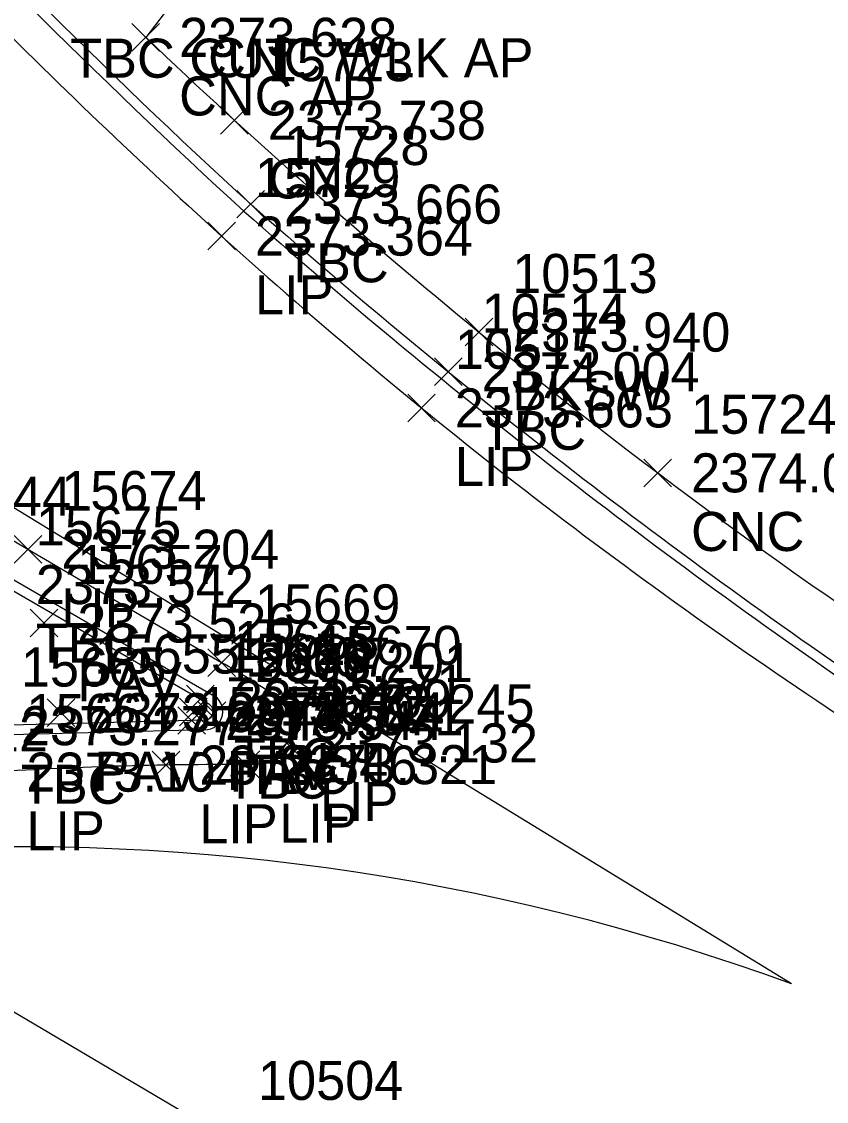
# Model space of a CAD drawing. Extents: x 2377639 to 2379738, y 729875 to 732734.
# Drawn here: x 2379345 to 2379386.2, y 731481.1 to 731536.3 of the extents above; entities that cross this region are included whole.
import ezdxf

# ---------------------------------------------------------------- set-up
doc = ezdxf.new("R2010")
doc.units = 0
for name, color, linetype in [('TOPO_CURBGTR_Back-of-Curb', 7, 'Continuous'), ('TOPO_CURBGTR_Face-of-Curb', 7, 'Continuous'), ('TOPO_CURBGTR_Lip-of-Gutter', 7, 'Continuous'), ('TOPO_DATA_Elevations', 7, 'Continuous'), ('TOPO_STORM_Rigid-Plastic-Pipe', 7, 'Continuous'), ('TOPO_SW_Back', 7, 'Continuous'), ('TRAF_PAVEMARK_White_8-IN', 7, 'Continuous')]:
    doc.layers.add(name, color=color, linetype=linetype)

msp = doc.modelspace()

# ---------------------------------------------------------------- linework, layer by layer
at = {"layer": 'TOPO_CURBGTR_Back-of-Curb'}
msp.add_line((2379354.36, 731500.57), (2379343.257, 731500.291), dxfattribs=at)
msp.add_lwpolyline([(2379314.159, 731525.376), (2379317.683, 731523.176), (2379331.591, 731514.881), (2379344.021, 731507.51), (2379354.523, 731501.43)], dxfattribs=at)
for centre, radius, start, end in [((2379589.122, 731780.811), 344.155, 222.43667, 227.52354), ((2379573.49, 731772.16), 327.267, 228.51947, 235.57637), ((2379354.345, 731501.018), 0.448, 271.8615, 66.7198)]:
    msp.add_arc(centre, radius, start, end, dxfattribs=at)
at = {"layer": 'TOPO_CURBGTR_Face-of-Curb'}
msp.add_line((2379354.374, 731500.07), (2379343.276, 731499.791), dxfattribs=at)
msp.add_lwpolyline([(2379314.427, 731525.798), (2379317.943, 731523.603), (2379331.847, 731515.311), (2379344.274, 731507.941), (2379354.752, 731501.875)], dxfattribs=at)
for centre, radius, start, end in [((2379589.122, 731780.811), 344.655, 222.43667, 227.52426), ((2379573.49, 731772.16), 327.767, 228.51871, 235.57815), ((2379354.345, 731501.018), 0.948, 271.729, 64.5972)]:
    msp.add_arc(centre, radius, start, end, dxfattribs=at)
at = {"layer": 'TOPO_CURBGTR_Lip-of-Gutter'}
msp.add_lwpolyline([(2379315.133, 731527.463), (2379326.809, 731520.35), (2379345.32, 731509.319), (2379355.228, 731503.519)], dxfattribs=at)
for centre, radius, start, end in [((2379567.223, 731759.579), 315.924, 221.21022, 227.85356), ((2379533.398, 731722.205), 265.516, 227.85356, 236.60848), ((2379337.786, 731472.566), 35.529, 55.2454, 60.5988), ((2379356.776, 731500.25), 1.966, 275.5171, 50.0001), ((2379355.522, 731312.363), 185.935, 89.55548, 93.69551)]:
    msp.add_arc(centre, radius, start, end, dxfattribs=at)
at = {"layer": 'TOPO_DATA_Elevations'}
for p, q in [((2379350.644, 731534.808), (2379352.058, 731536.222)), ((2379350.644, 731536.222), (2379352.058, 731534.808)), ((2379355.181, 731530.563), (2379356.595, 731531.977)), ((2379355.181, 731531.977), (2379356.595, 731530.563)), ((2379356.012, 731526.271), (2379357.426, 731527.685)), ((2379356.012, 731527.685), (2379357.426, 731526.271)), ((2379354.522, 731524.636), (2379355.936, 731526.05)), ((2379354.522, 731526.05), (2379355.936, 731524.636)), ((2379367.682, 731519.723), (2379369.096, 731521.137)), ((2379367.682, 731521.137), (2379369.096, 731519.723)), ((2379366.116, 731517.696), (2379367.53, 731519.11)), ((2379366.116, 731519.11), (2379367.53, 731517.696)), ((2379364.748, 731515.843), (2379366.162, 731517.257)), ((2379364.748, 731517.257), (2379366.162, 731515.843)), ((2379376.83, 731512.52), (2379378.244, 731513.934)), ((2379376.83, 731513.934), (2379378.244, 731512.52)), ((2379344.613, 731508.612), (2379346.027, 731510.026)), ((2379344.613, 731510.026), (2379346.027, 731508.612)), ((2379345.436, 731504.835), (2379346.85, 731506.249)), ((2379345.436, 731506.249), (2379346.85, 731504.835)), ((2379354.521, 731502.812), (2379355.935, 731504.226)), ((2379354.521, 731504.226), (2379355.935, 731502.812)), ((2379353.441, 731500.941), (2379354.855, 731502.355)), ((2379353.441, 731502.355), (2379354.855, 731500.941)), ((2379357.666, 731500.691), (2379359.08, 731502.105)), ((2379357.666, 731502.105), (2379359.08, 731500.691)), ((2379346.316, 731500.249), (2379347.73, 731501.663)), ((2379346.316, 731501.663), (2379347.73, 731500.249)), ((2379353.071, 731500.288), (2379354.485, 731501.702)), ((2379353.071, 731501.702), (2379354.485, 731500.288)), ((2379354.03, 731500.094), (2379355.444, 731501.508)), ((2379354.03, 731501.508), (2379355.444, 731500.094)), ((2379352.999, 731499.847), (2379354.413, 731501.261)), ((2379352.999, 731501.261), (2379354.413, 731499.847)), ((2379357.844, 731498.699), (2379359.258, 731500.113)), ((2379357.844, 731500.113), (2379359.258, 731498.699)), ((2379351.672, 731497.565), (2379353.086, 731498.979)), ((2379351.672, 731498.979), (2379353.086, 731497.565)), ((2379355.765, 731497.589), (2379357.179, 731499.003)), ((2379355.765, 731499.003), (2379357.179, 731497.589))]:
    msp.add_line(p, q, dxfattribs=at)
at = {"layer": 'TOPO_STORM_Rigid-Plastic-Pipe'}
msp.add_line((2379735.514, 731254.78), (2379320.959, 731499.587), dxfattribs=at)
at = {"layer": 'TOPO_SW_Back'}
msp.add_lwpolyline([(2379349.258, 731541.024), (2379352.833, 731537.472), (2379351.351, 731535.515)], dxfattribs=at)
for centre, radius, start, end in [((2379559.286, 731753.206), 301.042, 226.31309, 230.64523), ((2379547.135, 731738.031), 281.603, 230.59904, 237.54644)]:
    msp.add_arc(centre, radius, start, end, dxfattribs=at)
at = {"layer": 'TRAF_PAVEMARK_White_8-IN'}
msp.add_line((2379384.374, 731487.076), (2379310.722, 731532.191), dxfattribs=at)
msp.add_arc((2379344.911, 731379.527), 114.561, 69.8504, 118.71735, dxfattribs=at)

# ---------------------------------------------------------------- texts
at = {"layer": 'TOPO_DATA_Elevations'}
for s, p in [('2373.628', (2379353.058, 731534.515)), ('TBC CUT', (2379347.485, 731533.447)), ('CNC WLK AP', (2379354.54, 731533.472)), ('15723', (2379357.595, 731533.27)), ('CNC AP', (2379353.058, 731531.515)), ('2373.738', (2379357.595, 731530.27)), ('15728', (2379358.426, 731528.978)), ('15729', (2379356.936, 731527.343)), ('CNC', (2379357.595, 731527.27)), ('2373.666', (2379358.426, 731525.978)), ('2373.364', (2379356.936, 731524.343)), ('TBC', (2379358.426, 731522.978)), ('10513', (2379370.096, 731522.43)), ('LIP', (2379356.936, 731521.343)), ('10514', (2379368.53, 731520.403)), ('2373.940', (2379370.096, 731519.43)), ('10515', (2379367.162, 731518.55)), ('2374.004', (2379368.53, 731517.403)), ('BKSW', (2379370.096, 731516.43)), ('2373.663', (2379367.162, 731515.55)), ('15724', (2379379.244, 731515.227)), ('TBC', (2379368.53, 731514.403)), ('LIP', (2379367.162, 731512.55)), ('2374.034', (2379379.244, 731512.227)), ('2373.744', (2379336.378, 731511.031)), ('15674', (2379347.027, 731511.319)), ('15675', (2379345.728, 731509.51)), ('CNC', (2379379.244, 731509.227)), ('2373.204', (2379347.027, 731508.319)), ('15657', (2379347.85, 731507.542)), ('2373.542', (2379345.728, 731506.51)), ('15669', (2379356.935, 731505.519)), ('LIP', (2379347.027, 731505.319)), ('2373.526', (2379347.85, 731504.542)), ('TBC', (2379345.728, 731503.51)), ('15668', (2379355.855, 731503.648)), ('15670', (2379360.08, 731503.398)), ('15655', (2379348.73, 731502.956)), ('15656', (2379355.485, 731502.995)), ('15667', (2379356.444, 731502.801)), ('15665', (2379344.964, 731502.291)), ('15666', (2379355.413, 731502.554)), ('2373.201', (2379356.935, 731502.519)), ('PAV', (2379347.85, 731501.542)), ('15671', (2379360.258, 731501.406)), ('2373.409', (2379355.855, 731500.648)), ('2373.245', (2379360.08, 731500.398)), ('15664', (2379345.245, 731499.912)), ('2373.637', (2379348.73, 731499.956)), ('15673', (2379354.086, 731500.272)), ('2373.594', (2379355.485, 731499.995)), ('2373.571', (2379356.444, 731499.801)), ('15672', (2379358.179, 731500.296)), ('2373.277', (2379344.964, 731499.291)), ('2373.544', (2379355.413, 731499.554)), ('LIP', (2379356.935, 731499.519)), ('2373.512', (2379335.199, 731498.971)), ('2373.132', (2379360.258, 731498.406)), ('TBC', (2379355.855, 731497.648)), ('2373.346', (2379354.086, 731497.272)), ('2373.321', (2379358.179, 731497.296)), ('LIP', (2379360.08, 731497.398)), ('2373.104', (2379345.245, 731496.912)), ('PAV', (2379348.73, 731496.956)), ('TBC', (2379355.413, 731496.554)), ('PAV', (2379355.485, 731496.995)), ('TBC', (2379356.444, 731496.801)), ('TBC', (2379344.964, 731496.291)), ('LIP', (2379360.258, 731495.406)), ('LIP', (2379345.245, 731493.912)), ('LIP', (2379354.086, 731494.272)), ('LIP', (2379358.179, 731494.296)), ('10504', (2379357.09, 731481.137))]:
    msp.add_text(s, height=2, dxfattribs=at).set_placement(p)

doc.saveas('drawing.dxf')
